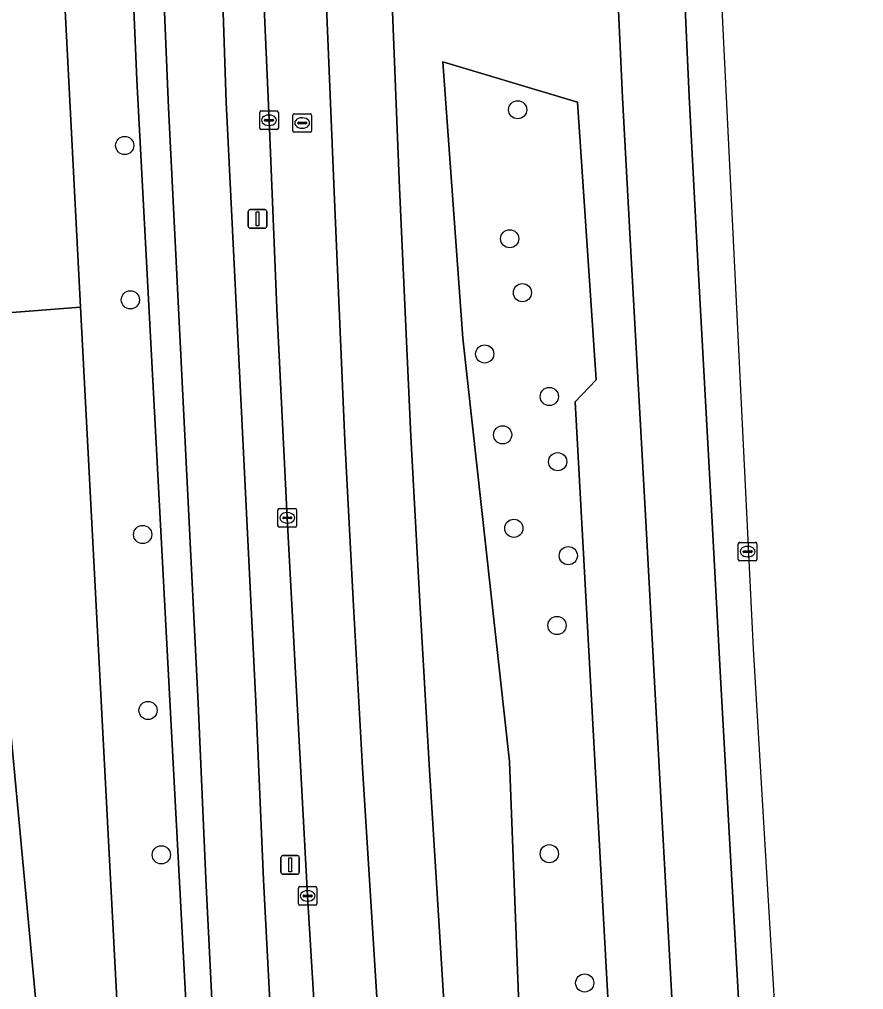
# Model space of a CAD drawing. Extents: x 158472 to 159562, y 388525 to 389606.
# Drawn here: x 159417 to 159462.4, y 389402.7 to 389454.9 of the extents above; entities that cross this region are included whole.
import ezdxf

# ---------------------------------------------------------------- set-up
doc = ezdxf.new("R2010")
doc.units = 0
for name, color, linetype in [('IMGEO_Berm_groen', 7, 'Continuous'), ('IMGEO_Boom', 7, 'Continuous'), ('IMGEO_Fietspad_gesloten', 7, 'Continuous'), ('IMGEO_Gemengd_bos', 7, 'Continuous'), ('IMGEO_Groenvoorziening', 7, 'Continuous'), ('IMGEO_Kolk', 7, 'Continuous'), ('IMGEO_Lichtmast', 7, 'Continuous'), ('IMGEO_Loofbos', 7, 'Continuous'), ('IMGEO_OVBaan_gesloten', 7, 'Continuous'), ('IMGEO_Rijbaan_regionaal_gesloten', 7, 'Continuous'), ('IMGEO_Rioolput', 7, 'Continuous')]:
    doc.layers.add(name, color=color, linetype=linetype)

msp = doc.modelspace()

# ---------------------------------------------------------------- linework, layer by layer
at = {"layer": 'IMGEO_Berm_groen'}
for points in [[(159433.726, 389387.33), (159432.498, 389407.699), (159431.402, 389428.051), (159430.845, 389439.311), (159430.422, 389449.451), (159429.943, 389460.414), (159429.584, 389469.844), (159428.831, 389490.237), (159428.394, 389506.275), (159428.128, 389516.041), (159428.052, 389518.864), (159426.251, 389518.575), (159426.509, 389505.868), (159426.762, 389493.388), (159427.315, 389474.643), (159428.11, 389450.418), (159429.714, 389418.151), (159430.128, 389408.571), (159430.962, 389392.384)], [(159434.939, 389517.649), (159435.104, 389512.671), (159435.25, 389507.754), (159435.302, 389505.983), (159435.628, 389494.592), (159436.538, 389468.425), (159437.448, 389445.812), (159438.055, 389432.454), (159438.526, 389423.535), (159439.042, 389414.768), (159440.159, 389396.511)], [(159462.413, 389257.635), (159461.317, 389270.868), (159458.683, 389302.364), (159457.234, 389320.414), (159456.576, 389329.28), (159455.933, 389338.361), (159455.343, 389347.27), (159454.267, 389365.293), (159453.188, 389383.221), (159452.141, 389401.253), (159451.155, 389419.217), (159450.672, 389428.191), (159449.926, 389441.726), (159449.437, 389450.675), (159449.022, 389459.654), (159448.651, 389468.489), (159448.294, 389477.475)]]:
    msp.add_lwpolyline(points, dxfattribs=at)
for points in [[(159429.524, 389365.522), (159427.85, 389392.06), (159427.019, 389408.625), (159426.613, 389418.069), (159425.013, 389450.143), (159424.18, 389469.944), (159422.537, 389469.768), (159423.302, 389451.637), (159427.938, 389364.58), (159435.062, 389275.325), (159436.082, 389260.026), (159436.417, 389257.448), (159436.447, 389257.47), (159437.196, 389258.35), (159436.06, 389275.392), (159433.891, 389304.797), (159431.846, 389332.651), (159430.139, 389356.523)], [(159447.021, 389450.42), (159439.77, 389452.598), (159440.853, 389437.731), (159443.361, 389414.941), (159444.742, 389378.885), (159447.897, 389324.587), (159448.596, 389307.277), (159451.86, 389272.896), (159455.276, 389242.287), (159456.795, 389230.456), (159460.47, 389231.358), (159459.807, 389244.513), (159455.54, 389294.641), (159452.077, 389347.167), (159449.698, 389383.274), (159446.893, 389434.288), (159448.022, 389435.479)], [(159447.021, 389450.42), (159448.022, 389435.479), (159446.893, 389434.288), (159449.698, 389383.274), (159452.077, 389347.167), (159455.54, 389294.641), (159459.807, 389244.513), (159460.47, 389231.358), (159456.795, 389230.456), (159455.276, 389242.287), (159451.86, 389272.896), (159448.596, 389307.277), (159447.897, 389324.587), (159444.742, 389378.885), (159443.361, 389414.941), (159440.853, 389437.731), (159439.77, 389452.598)]]:
    msp.add_lwpolyline(points, close=True, dxfattribs=at)
at = {"layer": 'IMGEO_Boom'}
for centre in [(159443.8, 389450.017), (159422.655, 389448.094), (159443.369, 389443.073), (159422.96, 389439.785), (159444.055, 389440.172), (159442.026, 389436.873), (159445.504, 389434.581), (159442.988, 389432.519), (159445.952, 389431.072), (159443.593, 389427.49), (159423.619, 389427.153), (159446.522, 389426.014), (159445.915, 389422.257), (159423.911, 389417.683), (159445.502, 389409.97), (159424.625, 389409.911), (159447.408, 389403.015)]:
    msp.add_circle(centre, 0.489, dxfattribs=at)
at = {"layer": 'IMGEO_Fietspad_gesloten'}
msp.add_lwpolyline([(159430.962, 389392.384), (159430.128, 389408.571), (159429.714, 389418.151), (159428.11, 389450.418), (159427.315, 389474.643), (159426.762, 389493.388), (159426.509, 389505.868), (159426.251, 389518.575), (159423.108, 389517.946), (159423.412, 389505.2), (159423.7, 389493.212), (159424.151, 389475.248), (159424.167, 389474.598), (159423.999, 389474.259), (159424.039, 389473.307), (159424.125, 389471.267), (159424.166, 389470.292), (159424.18, 389469.944), (159425.013, 389450.143), (159426.613, 389418.069), (159427.019, 389408.625), (159427.85, 389392.06)], dxfattribs=at)
at = {"layer": 'IMGEO_Gemengd_bos'}
msp.add_lwpolyline([(159413.859, 389372.934), (159418.077, 389372.622), (159420.905, 389386.841), (159418.398, 389396.44), (159416.599, 389415.703), (159414.262, 389438.927), (159408.126, 389439.636), (159403.47, 389452.315), (159398.925, 389454.044), (159396.85, 389451.277), (159396.205, 389449.369), (159399.001, 389445.359), (159401.113, 389441.439), (159402.605, 389437.663), (159403.306, 389435.11), (159403.999, 389431.277), (159406.443, 389411.056), (159409.806, 389390.164), (159412.107, 389377.113)], close=True, dxfattribs=at)
at = {"layer": 'IMGEO_Groenvoorziening'}
msp.add_lwpolyline([(159422.537, 389469.768), (159419.47, 389469.438), (159419.246, 389459.202), (159420.283, 389439.398), (159423.523, 389377.509), (159425.887, 389340.806), (159429.3, 389312.223), (159436.082, 389260.026), (159435.062, 389275.325), (159427.938, 389364.58), (159423.302, 389451.637)], close=True, dxfattribs=at)
at = {"layer": 'IMGEO_Kolk'}
for p, q in [((159429.921, 389449.025), (159429.921, 389449.877)), ((159429.996, 389449.951), (159430.848, 389449.951)), ((159430.409, 389449.731), (159430.434, 389449.731)), ((159430.922, 389449.877), (159430.922, 389449.025)), ((159430.18, 389449.445), (159430.18, 389449.457)), ((159430.618, 389449.408), (159430.22, 389449.408)), ((159430.223, 389449.494), (159430.621, 389449.494)), ((159430.432, 389449.171), (159430.407, 389449.171)), ((159430.664, 389449.457), (159430.664, 389449.445)), ((159430.848, 389448.951), (159429.996, 389448.951)), ((159430.901, 389427.625), (159430.901, 389428.477)), ((159430.976, 389428.551), (159431.828, 389428.551)), ((159431.389, 389428.331), (159431.414, 389428.331)), ((159431.902, 389428.477), (159431.902, 389427.625)), ((159431.16, 389428.045), (159431.16, 389428.057)), ((159431.598, 389428.008), (159431.2, 389428.008)), ((159431.203, 389428.094), (159431.601, 389428.094)), ((159431.412, 389427.771), (159431.387, 389427.771)), ((159431.644, 389428.057), (159431.644, 389428.045)), ((159431.828, 389427.551), (159430.976, 389427.551)), ((159431.997, 389407.273), (159431.997, 389408.125)), ((159432.072, 389408.199), (159432.924, 389408.199)), ((159432.485, 389407.979), (159432.51, 389407.979)), ((159432.998, 389408.125), (159432.998, 389407.273)), ((159432.256, 389407.693), (159432.256, 389407.705)), ((159432.694, 389407.656), (159432.296, 389407.656)), ((159432.299, 389407.742), (159432.697, 389407.742)), ((159432.508, 389407.419), (159432.483, 389407.419)), ((159432.74, 389407.705), (159432.74, 389407.693)), ((159432.924, 389407.199), (159432.072, 389407.199))]:
    msp.add_line(p, q, dxfattribs=at)
for points in [[(159429.921, 389449.025), (159429.921, 389449.877)], [(159429.996, 389449.951), (159430.848, 389449.951)], [(159430.922, 389449.877), (159430.922, 389449.025)], [(159430.848, 389448.951), (159429.996, 389448.951)], [(159430.901, 389427.625), (159430.901, 389428.477)], [(159430.976, 389428.551), (159431.828, 389428.551)], [(159431.902, 389428.477), (159431.902, 389427.625)], [(159431.828, 389427.551), (159430.976, 389427.551)], [(159431.997, 389407.273), (159431.997, 389408.125)], [(159432.072, 389408.199), (159432.924, 389408.199)], [(159432.998, 389408.125), (159432.998, 389407.273)], [(159432.924, 389407.199), (159432.072, 389407.199)]]:
    msp.add_lwpolyline(points, dxfattribs=at)
for centre, radius, start, end in [((159429.998, 389449.875), 0.0765, 91.552, 178.448), ((159429.998, 389449.875), 0.0765, 91.552, 178.448), ((159430.846, 389449.875), 0.0765, 1.552, 88.448), ((159430.846, 389449.875), 0.0765, 1.552, 88.448), ((159430.22, 389449.454), 0.0403, 85.8775, 175.7526), ((159430.217, 389449.444), 0.0366, 178.938, 274.7102), ((159430.621, 389449.451), 0.043, 264.8664, 352.4533), ((159430.625, 389449.456), 0.0386, 1.7309, 96.639), ((159429.998, 389449.027), 0.0765, 181.552, 268.448), ((159429.998, 389449.027), 0.0765, 181.552, 268.448), ((159430.846, 389449.027), 0.0765, 271.552, 358.448), ((159430.846, 389449.027), 0.0765, 271.552, 358.448), ((159430.978, 389428.475), 0.0765, 91.552, 178.448), ((159430.978, 389428.475), 0.0765, 91.552, 178.448), ((159431.826, 389428.475), 0.0765, 1.552, 88.448), ((159431.826, 389428.475), 0.0765, 1.552, 88.448), ((159431.2, 389428.054), 0.0403, 85.8775, 175.7526), ((159431.197, 389428.044), 0.0366, 178.938, 274.7102), ((159431.601, 389428.051), 0.043, 264.8664, 352.4533), ((159431.605, 389428.056), 0.0386, 1.7309, 96.639), ((159430.978, 389427.627), 0.0765, 181.552, 268.448), ((159430.978, 389427.627), 0.0765, 181.552, 268.448), ((159431.826, 389427.627), 0.0765, 271.552, 358.448), ((159431.826, 389427.627), 0.0765, 271.552, 358.448), ((159432.074, 389408.123), 0.0765, 91.552, 178.448), ((159432.074, 389408.123), 0.0765, 91.552, 178.448), ((159432.922, 389408.123), 0.0765, 1.552, 88.448), ((159432.922, 389408.123), 0.0765, 1.552, 88.448), ((159432.296, 389407.702), 0.0403, 85.8775, 175.7526), ((159432.293, 389407.692), 0.0366, 178.938, 274.7102), ((159432.697, 389407.699), 0.043, 264.8664, 352.4533), ((159432.701, 389407.704), 0.0386, 1.7309, 96.639), ((159432.074, 389407.275), 0.0765, 181.552, 268.448), ((159432.074, 389407.275), 0.0765, 181.552, 268.448), ((159432.922, 389407.275), 0.0765, 271.552, 358.448), ((159432.922, 389407.275), 0.0765, 271.552, 358.448)]:
    msp.add_arc(centre, radius, start, end, dxfattribs=at)
for centre, major_axis, ratio, start_param, end_param in [((159430.408, 389449.451), (-0.387, 0.002), 0.722429, 4.712389, 7.853982), ((159430.433, 389449.451), (-0.39, 0.002), 0.717154, 1.570796, 4.712389), ((159431.388, 389428.051), (-0.387, 0.002), 0.722429, 4.712389, 7.853982), ((159431.413, 389428.051), (-0.39, 0.002), 0.717154, 1.570796, 4.712389), ((159432.484, 389407.699), (-0.387, 0.002), 0.722429, 4.712389, 7.853982), ((159432.509, 389407.699), (-0.39, 0.002), 0.717154, 1.570796, 4.712389)]:
    msp.add_ellipse(centre, major_axis=major_axis, ratio=ratio, start_param=start_param, end_param=end_param, dxfattribs=at)
at = {"layer": 'IMGEO_Lichtmast'}
for p, q in [((159429.306, 389443.743), (159429.306, 389444.543)), ((159429.306, 389444.543), (159429.306, 389443.743)), ((159429.406, 389444.643), (159430.196, 389444.643)), ((159430.196, 389444.643), (159429.406, 389444.643)), ((159430.296, 389444.543), (159430.296, 389443.743)), ((159430.296, 389443.743), (159430.296, 389444.543)), ((159430.196, 389443.643), (159429.406, 389443.643)), ((159429.406, 389443.643), (159430.196, 389443.643)), ((159431.058, 389408.969), (159431.058, 389409.769)), ((159431.058, 389409.769), (159431.058, 389408.969)), ((159431.158, 389409.869), (159431.948, 389409.869)), ((159431.948, 389409.869), (159431.158, 389409.869)), ((159432.048, 389409.769), (159432.048, 389408.969)), ((159432.048, 389408.969), (159432.048, 389409.769)), ((159431.948, 389408.869), (159431.158, 389408.869)), ((159431.158, 389408.869), (159431.948, 389408.869))]:
    msp.add_line(p, q, dxfattribs=at)
for points in [[(159429.726, 389444.518), (159429.876, 389444.518), (159429.876, 389443.768), (159429.726, 389443.768), (159429.726, 389444.518)], [(159431.478, 389409.744), (159431.628, 389409.744), (159431.628, 389408.994), (159431.478, 389408.994), (159431.478, 389409.744)]]:
    msp.add_lwpolyline(points, dxfattribs=at)
for centre, start, end in [((159429.406, 389444.543), 90, 180), ((159429.406, 389444.543), 90, 180), ((159430.196, 389444.543), 0, 90), ((159430.196, 389444.543), 360, 90), ((159429.406, 389443.743), 180, 270), ((159429.406, 389443.743), 180, 270), ((159430.196, 389443.743), 270, 0), ((159430.196, 389443.743), 270, 0), ((159431.158, 389409.769), 90, 180), ((159431.158, 389409.769), 90, 180), ((159431.948, 389409.769), 0, 90), ((159431.948, 389409.769), 360, 90), ((159431.158, 389408.969), 180, 270), ((159431.158, 389408.969), 180, 270), ((159431.948, 389408.969), 270, 0), ((159431.948, 389408.969), 270, 0)]:
    msp.add_arc(centre, 0.1, start, end, dxfattribs=at)
at = {"layer": 'IMGEO_Loofbos'}
for points in [[(159414.262, 389438.927), (159420.283, 389439.398), (159419.246, 389459.202), (159419.47, 389469.438), (159411.497, 389468.58)], [(159423.523, 389377.509), (159420.283, 389439.398), (159414.262, 389438.927), (159416.599, 389415.703), (159418.398, 389396.44), (159420.905, 389386.841), (159418.077, 389372.622), (159413.859, 389372.934), (159412.107, 389377.113), (159421.596, 389323.285), (159425.169, 389304.733), (159432.241, 389266.439), (159432.963, 389256.159), (159433.752, 389256.173), (159433.963, 389256.195)]]:
    msp.add_lwpolyline(points, dxfattribs=at)
at = {"layer": 'IMGEO_OVBaan_gesloten'}
for points in [[(159440.159, 389396.511), (159439.042, 389414.768), (159438.526, 389423.535), (159438.055, 389432.454), (159437.448, 389445.812), (159436.538, 389468.425), (159435.628, 389494.592), (159435.302, 389505.983), (159435.25, 389507.754), (159435.104, 389512.671), (159431.726, 389512.587), (159431.888, 389507.029), (159432.257, 389494.344), (159432.064, 389494.333), (159432.987, 389468.176), (159433.916, 389445.596), (159434.506, 389432.221), (159434.967, 389423.321), (159435.45, 389414.586), (159436.596, 389396.211)], [(159449.022, 389459.654), (159449.437, 389450.675), (159449.926, 389441.726), (159450.672, 389428.191), (159451.155, 389419.217), (159452.141, 389401.253)], [(159455.709, 389401.512), (159454.709, 389419.463), (159454.229, 389428.474), (159453.497, 389441.831), (159453.024, 389450.735), (159452.606, 389459.88)]]:
    msp.add_lwpolyline(points, dxfattribs=at)
at = {"layer": 'IMGEO_Rijbaan_regionaal_gesloten'}
for points in [[(159461.772, 389332.122), (159456.481, 389421.006), (159451.656, 389519.648), (159451.444, 389523.967), (159447.188, 389522.941), (159447.248, 389520.057), (159447.254, 389519.791), (159447.371, 389513.151), (159450.773, 389513.203), (159450.817, 389511.114), (159451.169, 389494.567), (159451.364, 389494.572), (159451.586, 389486.657), (159451.872, 389477.677), (159452.231, 389468.621), (159452.606, 389459.88), (159453.024, 389450.735), (159453.497, 389441.831), (159454.229, 389428.474), (159454.709, 389419.463), (159455.709, 389401.512)], [(159436.596, 389396.211), (159435.45, 389414.586), (159434.967, 389423.321), (159434.506, 389432.221), (159433.916, 389445.596), (159432.987, 389468.176), (159432.064, 389494.333), (159432.257, 389494.344), (159431.888, 389507.029), (159431.726, 389512.587), (159435.104, 389512.671), (159434.939, 389517.649)], [(159428.128, 389516.041), (159428.394, 389506.275), (159428.831, 389490.237), (159429.584, 389469.844), (159429.943, 389460.414), (159430.422, 389449.451), (159430.845, 389439.311), (159431.402, 389428.051), (159432.498, 389407.699), (159433.726, 389387.33)]]:
    msp.add_lwpolyline(points, dxfattribs=at)
at = {"layer": 'IMGEO_Rioolput'}
for p, q in [((159431.703, 389448.878), (159431.703, 389449.73)), ((159431.778, 389449.804), (159432.63, 389449.804)), ((159432.704, 389449.73), (159432.704, 389448.878)), ((159431.962, 389449.298), (159431.962, 389449.31)), ((159432.4, 389449.261), (159432.002, 389449.261)), ((159432.005, 389449.347), (159432.403, 389449.347)), ((159432.191, 389449.584), (159432.216, 389449.584)), ((159432.446, 389449.31), (159432.446, 389449.298)), ((159432.63, 389448.804), (159431.778, 389448.804)), ((159432.214, 389449.024), (159432.189, 389449.024)), ((159455.672, 389425.806), (159455.672, 389426.658)), ((159455.747, 389426.732), (159456.599, 389426.732)), ((159456.673, 389426.658), (159456.673, 389425.806)), ((159455.931, 389426.226), (159455.931, 389426.238)), ((159456.369, 389426.189), (159455.971, 389426.189)), ((159455.974, 389426.275), (159456.372, 389426.275)), ((159456.16, 389426.512), (159456.185, 389426.512)), ((159456.415, 389426.238), (159456.415, 389426.226)), ((159456.599, 389425.732), (159455.747, 389425.732)), ((159456.183, 389425.952), (159456.158, 389425.952))]:
    msp.add_line(p, q, dxfattribs=at)
for points in [[(159431.703, 389448.878), (159431.703, 389449.73)], [(159431.778, 389449.804), (159432.63, 389449.804)], [(159432.704, 389449.73), (159432.704, 389448.878)], [(159432.63, 389448.804), (159431.778, 389448.804)], [(159455.672, 389425.806), (159455.672, 389426.658)], [(159455.747, 389426.732), (159456.599, 389426.732)], [(159456.673, 389426.658), (159456.673, 389425.806)], [(159456.599, 389425.732), (159455.747, 389425.732)]]:
    msp.add_lwpolyline(points, dxfattribs=at)
for centre, radius, start, end in [((159431.78, 389449.728), 0.0765, 91.552, 178.448), ((159431.78, 389449.728), 0.0765, 91.552, 178.448), ((159432.628, 389449.728), 0.0765, 1.552, 88.448), ((159432.628, 389449.728), 0.0765, 1.552, 88.448), ((159432.002, 389449.307), 0.0403, 85.8775, 175.7526), ((159431.999, 389449.297), 0.0366, 178.938, 274.7102), ((159432.403, 389449.304), 0.043, 264.8664, 352.4533), ((159432.407, 389449.309), 0.0386, 1.7309, 96.639), ((159431.78, 389448.88), 0.0765, 181.552, 268.448), ((159431.78, 389448.88), 0.0765, 181.552, 268.448), ((159432.628, 389448.88), 0.0765, 271.552, 358.448), ((159432.628, 389448.88), 0.0765, 271.552, 358.448), ((159455.749, 389426.656), 0.0765, 91.552, 178.448), ((159455.749, 389426.656), 0.0765, 91.552, 178.448), ((159456.597, 389426.656), 0.0765, 1.552, 88.448), ((159456.597, 389426.656), 0.0765, 1.552, 88.448), ((159455.971, 389426.235), 0.0403, 85.8775, 175.7526), ((159455.968, 389426.225), 0.0366, 178.938, 274.7102), ((159456.372, 389426.232), 0.043, 264.8664, 352.4533), ((159456.376, 389426.237), 0.0386, 1.7309, 96.639), ((159455.749, 389425.808), 0.0765, 181.552, 268.448), ((159455.749, 389425.808), 0.0765, 181.552, 268.448), ((159456.597, 389425.808), 0.0765, 271.552, 358.448), ((159456.597, 389425.808), 0.0765, 271.552, 358.448)]:
    msp.add_arc(centre, radius, start, end, dxfattribs=at)
for centre, major_axis, ratio, start_param, end_param in [((159432.19, 389449.304), (-0.387, 0.002), 0.722429, 4.712389, 7.853982), ((159432.215, 389449.304), (-0.39, 0.002), 0.717154, 1.570796, 4.712389), ((159456.159, 389426.232), (-0.387, 0.002), 0.722429, 4.712389, 7.853982), ((159456.184, 389426.232), (-0.39, 0.002), 0.717154, 1.570796, 4.712389)]:
    msp.add_ellipse(centre, major_axis=major_axis, ratio=ratio, start_param=start_param, end_param=end_param, dxfattribs=at)

doc.saveas('drawing.dxf')
